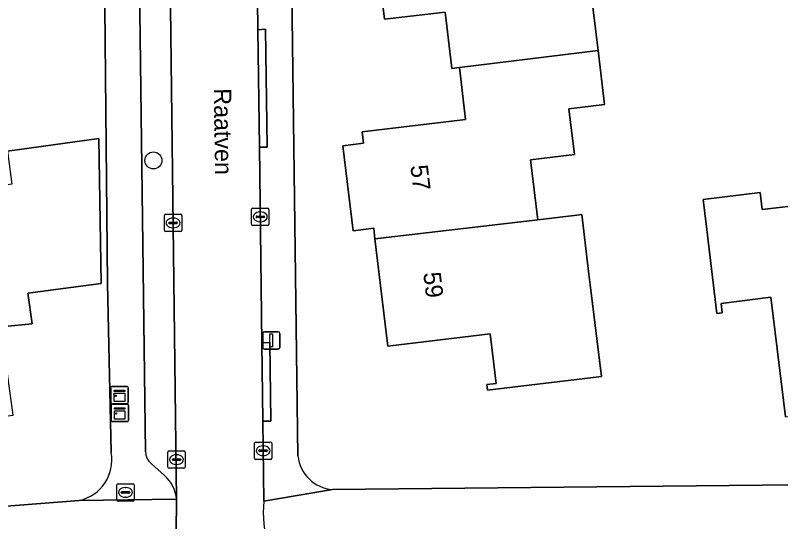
# Model space of a CAD drawing. Extents: x 163426 to 164192, y 380329 to 381641.
# Drawn here: x 163603.52 to 163647.51, y 380924.51 to 380953.62 of the extents above; entities that cross this region are included whole.
import ezdxf

# ---------------------------------------------------------------- set-up
doc = ezdxf.new("R2010")
doc.units = 0
for name, color, linetype in [('IMGEO_Boom', 7, 'Continuous'), ('IMGEO_Brandkraan', 7, 'Continuous'), ('IMGEO_Erf', 7, 'Continuous'), ('IMGEO_Kast', 7, 'Continuous'), ('IMGEO_Kolk', 7, 'Continuous'), ('IMGEO_Lichtmast', 7, 'Continuous'), ('IMGEO_Openbare_ruimte_label', 7, 'Continuous'), ('IMGEO_Pand', 7, 'Continuous'), ('IMGEO_Pand_nummerreeks', 7, 'Continuous'), ('IMGEO_Parkeervlak_open', 7, 'Continuous'), ('IMGEO_Rijbaan_lokaal_open', 7, 'Continuous'), ('IMGEO_Voetpad_open', 7, 'Continuous')]:
    doc.layers.add(name, color=color, linetype=linetype)

msp = doc.modelspace()

# ---------------------------------------------------------------- linework, layer by layer
at = {"layer": 'IMGEO_Boom'}
msp.add_circle((163611.457, 380945.276), 0.489, dxfattribs=at)
at = {"layer": 'IMGEO_Brandkraan'}
for p, q in [((163609.352, 380925.766), (163609.352, 380926.618)), ((163609.427, 380926.692), (163610.279, 380926.692)), ((163609.84, 380926.472), (163609.865, 380926.472)), ((163610.353, 380926.618), (163610.353, 380925.766)), ((163609.611, 380926.186), (163609.611, 380926.198)), ((163610.049, 380926.149), (163609.651, 380926.149)), ((163609.654, 380926.235), (163610.052, 380926.235)), ((163610.095, 380926.198), (163610.095, 380926.186)), ((163610.279, 380925.692), (163609.427, 380925.692)), ((163609.863, 380925.912), (163609.838, 380925.912))]:
    msp.add_line(p, q, dxfattribs=at)
for points in [[(163609.352, 380925.766), (163609.352, 380926.618)], [(163609.427, 380926.692), (163610.279, 380926.692)], [(163610.353, 380926.618), (163610.353, 380925.766)], [(163610.279, 380925.692), (163609.427, 380925.692)]]:
    msp.add_lwpolyline(points, dxfattribs=at)
for centre, radius, start, end in [((163609.429, 380926.616), 0.0765, 91.552, 178.448), ((163609.429, 380926.616), 0.0765, 91.552, 178.448), ((163610.277, 380926.616), 0.0765, 1.552, 88.448), ((163610.277, 380926.616), 0.0765, 1.552, 88.448), ((163609.651, 380926.195), 0.0403, 85.8775, 175.7526), ((163609.648, 380926.185), 0.0366, 178.938, 274.7102), ((163610.052, 380926.192), 0.043, 264.8664, 352.4533), ((163610.056, 380926.197), 0.0386, 1.7309, 96.639), ((163609.429, 380925.768), 0.0765, 181.552, 268.448), ((163609.429, 380925.768), 0.0765, 181.552, 268.448), ((163610.277, 380925.768), 0.0765, 271.552, 358.448), ((163610.277, 380925.768), 0.0765, 271.552, 358.448)]:
    msp.add_arc(centre, radius, start, end, dxfattribs=at)
for centre, major_axis, ratio, start_param, end_param in [((163609.839, 380926.192), (-0.387, 0.002), 0.722429, 4.712389, 7.853982), ((163609.864, 380926.192), (-0.39, 0.002), 0.717154, 1.570796, 4.712389)]:
    msp.add_ellipse(centre, major_axis=major_axis, ratio=ratio, start_param=start_param, end_param=end_param, dxfattribs=at)
at = {"layer": 'IMGEO_Erf'}
for points in [[(163617.891, 380991.091), (163619.538, 380971.648), (163619.238, 380968.276), (163619.763, 380928.298)], [(163621.755, 380926.366), (163673.053, 380926.869), (163676.033, 380938.16), (163680.075, 380956.866), (163680.308, 380957.867), (163682.02, 380965.213), (163683.611, 380971.935), (163687.932, 380987.632)], [(163609.036, 380928.48), (163608.809, 380938.199), (163608.56, 380964.048)], [(163636.285, 380957.548), (163637.012, 380951.59), (163637.39, 380948.498), (163635.336, 380948.247), (163635.656, 380945.627), (163633.135, 380945.319), (163633.557, 380941.867), (163635.643, 380942.113), (163636.07, 380942.163), (163636.487, 380938.739), (163636.599, 380937.819), (163637.205, 380932.855), (163630.666, 380932.073), (163630.628, 380932.39), (163631.153, 380932.454), (163630.809, 380935.309), (163624.929, 380934.6), (163624.19, 380940.762), (163624.116, 380941.379), (163622.934, 380941.238), (163622.348, 380946.123), (163623.53, 380946.264), (163623.45, 380946.929), (163629.401, 380947.639), (163629.063, 380950.466), (163629.044, 380950.625), (163628.608, 380950.572), (163628.589, 380950.731), (163628.222, 380953.805), (163624.741, 380953.39), (163623.993, 380959.552)], [(163603.07, 380945.814), (163608.317, 380946.547), (163608.455, 380938.208), (163604.246, 380937.646), (163604.48, 380935.89), (163602.705, 380935.714)], [(163647.784, 380930.542), (163646.934, 380937.411), (163644.079, 380937.057), (163644.145, 380936.522), (163643.838, 380936.484), (163643.248, 380941.45), (163643.061, 380943.026), (163646.326, 380943.424), (163646.444, 380942.451), (163649.064, 380942.77)], [(163595.406, 380924.812), (163607.182, 380925.725)]]:
    msp.add_lwpolyline(points, dxfattribs=at)
for centre, radius, start, end in [((163606.684, 380928.062), 2.389, 282.0398, 10.0824), ((163621.879, 380928.487), 2.125, 185.1101, 266.642)]:
    msp.add_arc(centre, radius, start, end, dxfattribs=at)
at = {"layer": 'IMGEO_Kast'}
for p, q in [((163609.013, 380931.36), (163609.013, 380932.201)), ((163609.013, 380932.201), (163609.013, 380931.36)), ((163609.088, 380932.285), (163609.929, 380932.285)), ((163609.929, 380932.285), (163609.088, 380932.285)), ((163610.013, 380932.21), (163610.013, 380931.369)), ((163610.013, 380931.369), (163610.013, 380932.21)), ((163609.938, 380931.285), (163609.097, 380931.285)), ((163609.097, 380931.285), (163609.938, 380931.285)), ((163609.101, 380931.268), (163609.942, 380931.268)), ((163609.942, 380931.268), (163609.101, 380931.268)), ((163609.026, 380930.343), (163609.026, 380931.184)), ((163609.026, 380931.184), (163609.026, 380930.343)), ((163610.026, 380931.193), (163610.026, 380930.352)), ((163610.026, 380930.352), (163610.026, 380931.193)), ((163609.951, 380930.268), (163609.11, 380930.268)), ((163609.11, 380930.268), (163609.951, 380930.268))]:
    msp.add_line(p, q, dxfattribs=at)
for points in [[(163609.208, 380932.075), (163609.808, 380932.075), (163609.808, 380931.99), (163609.208, 380931.99), (163609.208, 380932.075)], [(163609.208, 380931.9), (163609.808, 380931.9), (163609.808, 380931.411), (163609.208, 380931.411), (163609.208, 380931.9)], [(163609.221, 380931.058), (163609.821, 380931.058), (163609.821, 380930.973), (163609.221, 380930.973), (163609.221, 380931.058)], [(163609.221, 380930.883), (163609.821, 380930.883), (163609.821, 380930.394), (163609.221, 380930.394), (163609.221, 380930.883)]]:
    msp.add_lwpolyline(points, dxfattribs=at)
for centre in [(163609.292, 380931.749), (163609.305, 380930.732)]:
    msp.add_circle(centre, 0.0377, dxfattribs=at)
for centre, start, end in [((163609.091, 380932.207), 92.4484, 184.2845), ((163609.091, 380932.207), 92.4484, 184.2845), ((163609.935, 380932.207), 2.4484, 94.2845), ((163609.935, 380932.207), 2.4484, 94.2845), ((163609.091, 380931.363), 182.4484, 274.2845), ((163609.091, 380931.363), 182.4484, 274.2845), ((163609.104, 380931.19), 92.4484, 184.2845), ((163609.104, 380931.19), 92.4484, 184.2845), ((163609.935, 380931.363), 272.4484, 4.2845), ((163609.935, 380931.363), 272.4484, 4.2845), ((163609.948, 380931.19), 2.4484, 94.2845), ((163609.948, 380931.19), 2.4484, 94.2845), ((163609.104, 380930.346), 182.4484, 274.2845), ((163609.104, 380930.346), 182.4484, 274.2845), ((163609.948, 380930.346), 272.4484, 4.2845), ((163609.948, 380930.346), 272.4484, 4.2845)]:
    msp.add_arc(centre, 0.0779, start, end, dxfattribs=at)
at = {"layer": 'IMGEO_Kolk'}
for p, q in [((163617.098, 380941.61), (163617.098, 380942.462)), ((163617.173, 380942.536), (163618.025, 380942.536)), ((163617.586, 380942.316), (163617.611, 380942.316)), ((163618.099, 380942.462), (163618.099, 380941.61)), ((163612.085, 380941.258), (163612.085, 380942.11)), ((163612.16, 380942.184), (163613.012, 380942.184)), ((163612.573, 380941.964), (163612.598, 380941.964)), ((163613.086, 380942.11), (163613.086, 380941.258)), ((163617.357, 380942.03), (163617.357, 380942.042)), ((163617.795, 380941.993), (163617.397, 380941.993)), ((163617.4, 380942.079), (163617.798, 380942.079)), ((163617.841, 380942.042), (163617.841, 380942.03)), ((163612.344, 380941.678), (163612.344, 380941.69)), ((163612.782, 380941.641), (163612.384, 380941.641)), ((163612.387, 380941.727), (163612.785, 380941.727)), ((163612.596, 380941.404), (163612.571, 380941.404)), ((163612.828, 380941.69), (163612.828, 380941.678)), ((163618.025, 380941.536), (163617.173, 380941.536)), ((163617.609, 380941.756), (163617.584, 380941.756)), ((163613.012, 380941.184), (163612.16, 380941.184)), ((163617.34, 380929.086), (163618.192, 380929.086)), ((163617.265, 380928.16), (163617.265, 380929.012)), ((163617.567, 380928.629), (163617.965, 380928.629)), ((163617.753, 380928.866), (163617.778, 380928.866)), ((163618.266, 380929.012), (163618.266, 380928.16)), ((163612.286, 380927.65), (163612.286, 380928.502)), ((163612.361, 380928.576), (163613.213, 380928.576)), ((163612.774, 380928.356), (163612.799, 380928.356)), ((163613.287, 380928.502), (163613.287, 380927.65)), ((163617.524, 380928.58), (163617.524, 380928.592)), ((163617.962, 380928.543), (163617.564, 380928.543)), ((163617.776, 380928.306), (163617.751, 380928.306)), ((163618.008, 380928.592), (163618.008, 380928.58)), ((163612.545, 380928.07), (163612.545, 380928.082)), ((163612.983, 380928.033), (163612.585, 380928.033)), ((163612.588, 380928.119), (163612.986, 380928.119)), ((163612.797, 380927.796), (163612.772, 380927.796)), ((163613.029, 380928.082), (163613.029, 380928.07)), ((163618.192, 380928.086), (163617.34, 380928.086)), ((163613.213, 380927.576), (163612.361, 380927.576))]:
    msp.add_line(p, q, dxfattribs=at)
for points in [[(163617.098, 380941.61), (163617.098, 380942.462)], [(163617.173, 380942.536), (163618.025, 380942.536)], [(163618.099, 380942.462), (163618.099, 380941.61)], [(163612.085, 380941.258), (163612.085, 380942.11)], [(163612.16, 380942.184), (163613.012, 380942.184)], [(163613.086, 380942.11), (163613.086, 380941.258)], [(163618.025, 380941.536), (163617.173, 380941.536)], [(163613.012, 380941.184), (163612.16, 380941.184)], [(163617.34, 380929.086), (163618.192, 380929.086)], [(163617.265, 380928.16), (163617.265, 380929.012)], [(163618.266, 380929.012), (163618.266, 380928.16)], [(163612.286, 380927.65), (163612.286, 380928.502)], [(163612.361, 380928.576), (163613.213, 380928.576)], [(163613.287, 380928.502), (163613.287, 380927.65)], [(163618.192, 380928.086), (163617.34, 380928.086)], [(163613.213, 380927.576), (163612.361, 380927.576)]]:
    msp.add_lwpolyline(points, dxfattribs=at)
for centre, radius, start, end in [((163617.175, 380942.46), 0.0765, 91.552, 178.448), ((163617.175, 380942.46), 0.0765, 91.552, 178.448), ((163618.023, 380942.46), 0.0765, 1.552, 88.448), ((163618.023, 380942.46), 0.0765, 1.552, 88.448), ((163612.162, 380942.108), 0.0765, 91.552, 178.448), ((163612.162, 380942.108), 0.0765, 91.552, 178.448), ((163613.01, 380942.108), 0.0765, 1.552, 88.448), ((163613.01, 380942.108), 0.0765, 1.552, 88.448), ((163617.397, 380942.039), 0.0403, 85.8775, 175.7526), ((163617.394, 380942.029), 0.0366, 178.938, 274.7102), ((163617.798, 380942.036), 0.043, 264.8664, 352.4533), ((163617.802, 380942.041), 0.0386, 1.7309, 96.639), ((163612.384, 380941.687), 0.0403, 85.8775, 175.7526), ((163612.381, 380941.677), 0.0366, 178.938, 274.7102), ((163612.785, 380941.684), 0.043, 264.8664, 352.4533), ((163612.789, 380941.689), 0.0386, 1.7309, 96.639), ((163617.175, 380941.612), 0.0765, 181.552, 268.448), ((163617.175, 380941.612), 0.0765, 181.552, 268.448), ((163618.023, 380941.612), 0.0765, 271.552, 358.448), ((163618.023, 380941.612), 0.0765, 271.552, 358.448), ((163612.162, 380941.26), 0.0765, 181.552, 268.448), ((163612.162, 380941.26), 0.0765, 181.552, 268.448), ((163613.01, 380941.26), 0.0765, 271.552, 358.448), ((163613.01, 380941.26), 0.0765, 271.552, 358.448), ((163617.342, 380929.01), 0.0765, 91.552, 178.448), ((163617.342, 380929.01), 0.0765, 91.552, 178.448), ((163618.19, 380929.01), 0.0765, 1.552, 88.448), ((163618.19, 380929.01), 0.0765, 1.552, 88.448), ((163617.564, 380928.589), 0.0403, 85.8775, 175.7526), ((163617.969, 380928.591), 0.0386, 1.7309, 96.639), ((163612.363, 380928.5), 0.0765, 91.552, 178.448), ((163612.363, 380928.5), 0.0765, 91.552, 178.448), ((163613.211, 380928.5), 0.0765, 1.552, 88.448), ((163613.211, 380928.5), 0.0765, 1.552, 88.448), ((163617.561, 380928.579), 0.0366, 178.938, 274.7102), ((163617.965, 380928.586), 0.043, 264.8664, 352.4533), ((163612.585, 380928.079), 0.0403, 85.8775, 175.7526), ((163612.582, 380928.069), 0.0366, 178.938, 274.7102), ((163612.986, 380928.076), 0.043, 264.8664, 352.4533), ((163612.99, 380928.081), 0.0386, 1.7309, 96.639), ((163617.342, 380928.162), 0.0765, 181.552, 268.448), ((163617.342, 380928.162), 0.0765, 181.552, 268.448), ((163618.19, 380928.162), 0.0765, 271.552, 358.448), ((163618.19, 380928.162), 0.0765, 271.552, 358.448), ((163612.363, 380927.652), 0.0765, 181.552, 268.448), ((163612.363, 380927.652), 0.0765, 181.552, 268.448), ((163613.211, 380927.652), 0.0765, 271.552, 358.448), ((163613.211, 380927.652), 0.0765, 271.552, 358.448)]:
    msp.add_arc(centre, radius, start, end, dxfattribs=at)
for centre, major_axis, ratio, start_param, end_param in [((163617.585, 380942.036), (-0.387, 0.002), 0.722429, 4.712389, 7.853982), ((163617.61, 380942.036), (-0.39, 0.002), 0.717154, 1.570796, 4.712389), ((163612.572, 380941.684), (-0.387, 0.002), 0.722429, 4.712389, 7.853982), ((163612.597, 380941.684), (-0.39, 0.002), 0.717154, 1.570796, 4.712389), ((163617.752, 380928.586), (-0.387, 0.002), 0.722429, 4.712389, 7.853982), ((163617.777, 380928.586), (-0.39, 0.002), 0.717154, 1.570796, 4.712389), ((163612.773, 380928.076), (-0.387, 0.002), 0.722429, 4.712389, 7.853982), ((163612.798, 380928.076), (-0.39, 0.002), 0.717154, 1.570796, 4.712389)]:
    msp.add_ellipse(centre, major_axis=major_axis, ratio=ratio, start_param=start_param, end_param=end_param, dxfattribs=at)
at = {"layer": 'IMGEO_Lichtmast'}
for p, q in [((163617.737, 380934.531), (163617.737, 380935.331)), ((163617.737, 380935.331), (163617.737, 380934.531)), ((163617.837, 380935.431), (163618.627, 380935.431)), ((163618.627, 380935.431), (163617.837, 380935.431)), ((163618.727, 380935.331), (163618.727, 380934.531)), ((163618.727, 380934.531), (163618.727, 380935.331)), ((163618.627, 380934.431), (163617.837, 380934.431)), ((163617.837, 380934.431), (163618.627, 380934.431))]:
    msp.add_line(p, q, dxfattribs=at)
msp.add_lwpolyline([(163618.157, 380935.306), (163618.307, 380935.306), (163618.307, 380934.556), (163618.157, 380934.556), (163618.157, 380935.306)], dxfattribs=at)
for centre, start, end in [((163617.837, 380935.331), 90, 180), ((163617.837, 380935.331), 90, 180), ((163618.627, 380935.331), 0, 90), ((163618.627, 380935.331), 360, 90), ((163617.837, 380934.531), 180, 270), ((163617.837, 380934.531), 180, 270), ((163618.627, 380934.531), 270, 0), ((163618.627, 380934.531), 270, 0)]:
    msp.add_arc(centre, 0.1, start, end, dxfattribs=at)
at = {"layer": 'IMGEO_Pand'}
for points in [[(163636.285, 380957.548), (163633.774, 380957.241), (163633.352, 380960.694), (163623.993, 380959.552), (163624.741, 380953.39), (163628.222, 380953.805), (163628.589, 380950.731), (163628.608, 380950.572), (163629.044, 380950.625), (163637.012, 380951.59)], [(163635.336, 380948.247), (163637.39, 380948.498), (163637.012, 380951.59), (163629.044, 380950.625), (163629.063, 380950.466), (163629.401, 380947.639), (163623.45, 380946.929), (163623.53, 380946.264), (163622.348, 380946.123), (163622.934, 380941.238), (163624.116, 380941.379), (163624.19, 380940.762), (163633.557, 380941.867), (163633.135, 380945.319), (163635.656, 380945.627)], [(163602.705, 380935.714), (163604.48, 380935.89), (163604.246, 380937.646), (163608.455, 380938.208), (163608.317, 380946.547), (163603.07, 380945.814), (163603.322, 380943.903), (163601.439, 380943.645), (163601.587, 380942.301), (163599.823, 380942.063), (163598.93, 380940.902), (163599.108, 380939.585), (163596.146, 380939.184), (163597.428, 380929.837), (163603.39, 380930.64), (163603.05, 380933.156)], [(163652.507, 380943.189), (163649.064, 380942.77), (163646.444, 380942.451), (163646.326, 380943.424), (163643.061, 380943.026), (163643.248, 380941.45), (163643.838, 380936.484), (163644.145, 380936.522), (163644.079, 380937.057), (163646.934, 380937.411), (163647.784, 380930.542), (163653.947, 380931.301), (163652.812, 380940.669)], [(163636.599, 380937.819), (163636.487, 380938.739), (163636.07, 380942.163), (163635.643, 380942.113), (163633.557, 380941.867), (163624.19, 380940.762), (163624.929, 380934.6), (163630.809, 380935.309), (163631.153, 380932.454), (163630.628, 380932.39), (163630.666, 380932.073), (163637.205, 380932.855)]]:
    msp.add_lwpolyline(points, close=True, dxfattribs=at)
at = {"layer": 'IMGEO_Parkeervlak_open'}
for points in [[(163612.784, 380925.796), (163612.316, 380963.521), (163612.276, 380966.585), (163612.142, 380969.964), (163611.579, 380974.223), (163611.021, 380978.28)], [(163610.518, 380966.674), (163610.576, 380962.115), (163610.624, 380958.353), (163611.003, 380928.527)], [(163611.338, 380927.841), (163612.086, 380927.168)]]:
    msp.add_lwpolyline(points, dxfattribs=at)
for centre, radius, start, end in [((163611.925, 380928.552), 0.922, 181.5672, 230.4888), ((163610.734, 380925.617), 2.058, 4.9982, 48.9309)]:
    msp.add_arc(centre, radius, start, end, dxfattribs=at)
at = {"layer": 'IMGEO_Rijbaan_lokaal_open'}
for points in [[(163611.021, 380978.28), (163611.579, 380974.223), (163612.142, 380969.964), (163612.276, 380966.585), (163612.316, 380963.521), (163612.784, 380925.796), (163612.755, 380923.859)], [(163617.464, 380952.783), (163617.315, 380964.783)], [(163617.801, 380925.684), (163617.744, 380930.287), (163617.688, 380934.784), (163617.548, 380946.038), (163617.464, 380952.783)]]:
    msp.add_lwpolyline(points, dxfattribs=at)
msp.add_arc((163623.879, 380925.045), 6.112, 174.0029, 271.5448, dxfattribs=at)
at = {"layer": 'IMGEO_Voetpad_open'}
for points in [[(163612.89, 381001.887), (163613.016, 381000.89), (163613.059, 381000.578), (163613.138, 381000), (163615.411, 380983.425), (163615.484, 380982.891), (163617.035, 380971.535), (163617.466, 380971.576), (163617.725, 380968.185), (163617.767, 380964.784), (163617.315, 380964.783), (163617.464, 380952.783), (163617.907, 380952.825), (163617.998, 380946.038), (163617.548, 380946.038), (163617.688, 380934.784), (163618.138, 380934.805), (163618.208, 380930.291), (163617.744, 380930.287), (163617.801, 380925.684), (163621.755, 380926.366)], [(163606.099, 380982.34), (163608.391, 380965.666), (163608.482, 380964.92), (163608.56, 380964.048), (163608.809, 380938.199), (163609.036, 380928.48)], [(163619.763, 380928.298), (163619.238, 380968.276)], [(163611.003, 380928.527), (163610.624, 380958.353), (163610.177, 380958.333), (163610.118, 380962.123), (163610.576, 380962.115), (163610.518, 380966.674)], [(163612.086, 380927.168), (163611.338, 380927.841)], [(163725.783, 380927.438), (163685.488, 380926.999), (163681.74, 380926.958), (163679.401, 380926.931), (163673.053, 380926.869), (163621.755, 380926.366), (163617.801, 380925.684)], [(163612.755, 380923.859), (163612.784, 380925.796), (163607.182, 380925.725), (163595.406, 380924.812)], [(163607.182, 380925.725), (163612.784, 380925.796)]]:
    msp.add_lwpolyline(points, dxfattribs=at)
for points in [[(163617.464, 380952.783), (163617.548, 380946.038), (163617.998, 380946.038), (163617.907, 380952.825)], [(163617.744, 380930.287), (163618.208, 380930.291), (163618.138, 380934.805), (163617.688, 380934.784)]]:
    msp.add_lwpolyline(points, close=True, dxfattribs=at)
for centre, radius, start, end in [((163606.684, 380928.062), 2.389, 282.0398, 10.0824), ((163611.925, 380928.552), 0.922, 181.5672, 230.4888), ((163621.879, 380928.487), 2.125, 185.1101, 266.642), ((163610.734, 380925.617), 2.058, 4.9982, 48.9309), ((163623.879, 380925.045), 6.112, 174.0029, 271.5448)]:
    msp.add_arc(centre, radius, start, end, dxfattribs=at)

# ---------------------------------------------------------------- texts
at = {"layer": 'IMGEO_Openbare_ruimte_label'}
msp.add_text('Raatven', height=1, rotation=270.8021, dxfattribs=at).set_placement((163614.929, 380949.419))
at = {"layer": 'IMGEO_Pand_nummerreeks'}
for s, p in [('57', (163626.223, 380944.968)), ('59', (163626.963, 380938.804))]:
    msp.add_text(s, height=1, rotation=276.8409, dxfattribs=at).set_placement(p)

doc.saveas('drawing.dxf')
